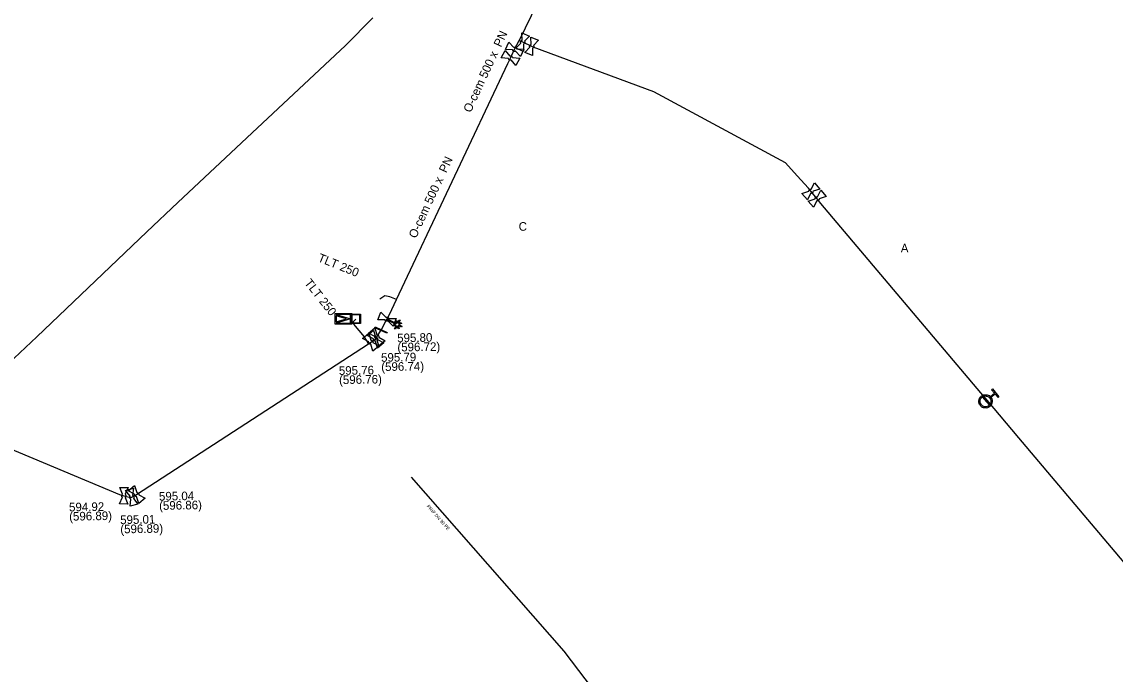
# Model space of a CAD drawing. Extents: x -643842 to -636370, y -1119190 to -1110210.
# Drawn here: x -640948.2 to -640782.9, y -1115208.3 to -1115109.6 of the extents above; entities that cross this region are included whole.
import ezdxf

# ---------------------------------------------------------------- set-up
doc = ezdxf.new("R2010")
doc.units = 0
for name, color, linetype in [('2', 7, 'Continuous'), ('22', 7, 'Continuous'), ('Default', 7, 'Continuous'), ('Level 16', 7, 'Continuous'), ('Level 18', 7, 'Continuous'), ('Level 19', 7, 'Continuous'), ('Level 20', 7, 'Continuous'), ('Level 21', 7, 'Continuous'), ('Level 23', 7, 'Continuous'), ('Level 27', 7, 'Continuous'), ('Level 28', 7, 'Continuous'), ('Level 33', 7, 'Continuous'), ('Level 6', 7, 'Continuous')]:
    doc.layers.add(name, color=color, linetype=linetype)

msp = doc.modelspace()

# ---------------------------------------------------------------- linework, layer by layer
at = {"layer": '2'}
msp.add_lwpolyline([(-640891.22, -1115155.38), (-640890.74, -1115155.63), (-640890.81, -1115155.77), (-640891.29, -1115155.53), (-640891.14, -1115155.97), (-640891.29, -1115156.02), (-640891.43, -1115155.58), (-640891.7, -1115156.09), (-640891.84, -1115156.02), (-640891.57, -1115155.5), (-640892.02, -1115155.64), (-640892.07, -1115155.5), (-640891.63, -1115155.35), (-640893.04, -1115154.63), (-640892.97, -1115154.49), (-640891.55, -1115155.21), (-640891.7, -1115154.77), (-640891.55, -1115154.72), (-640891.4, -1115155.17), (-640891.14, -1115154.65), (-640891, -1115154.72), (-640891.26, -1115155.23), (-640890.82, -1115155.09), (-640890.77, -1115155.24), (-640891.22, -1115155.38)], dxfattribs=at)
at = {"layer": 'Default'}
for points in [[(-640872.74, -1115112.8), (-640872.76, -1115112.76), (-640872.77, -1115112.7), (-640872.78, -1115112.62), (-640872.75, -1115112.54), (-640872.72, -1115112.47), (-640872.65, -1115112.41), (-640872.61, -1115112.38), (-640872.56, -1115112.36)], [(-640872.18, -1115112.52), (-640872.16, -1115112.56), (-640872.15, -1115112.61), (-640872.14, -1115112.7), (-640872.17, -1115112.78), (-640872.2, -1115112.85), (-640872.27, -1115112.9), (-640872.31, -1115112.94), (-640872.36, -1115112.96)], [(-640871.38, -1115113.44), (-640871.4, -1115113.4), (-640871.41, -1115113.34), (-640871.42, -1115113.26), (-640871.39, -1115113.18), (-640871.36, -1115113.11), (-640871.29, -1115113.05), (-640871.25, -1115113.02), (-640871.2, -1115113)], [(-640870.82, -1115113.16), (-640870.8, -1115113.2), (-640870.79, -1115113.25), (-640870.78, -1115113.34), (-640870.81, -1115113.42), (-640870.84, -1115113.49), (-640870.91, -1115113.54), (-640870.95, -1115113.58), (-640871, -1115113.6)], [(-640874.43, -1115114.77), (-640874.38, -1115114.75), (-640874.32, -1115114.75), (-640874.24, -1115114.74), (-640874.17, -1115114.78), (-640874.09, -1115114.82), (-640874.05, -1115114.89), (-640874.02, -1115114.94), (-640874, -1115114.99)], [(-640873.55, -1115114.03), (-640873.6, -1115114.05), (-640873.65, -1115114.05), (-640873.74, -1115114.06), (-640873.81, -1115114.02), (-640873.89, -1115113.99), (-640873.94, -1115113.92), (-640873.97, -1115113.87), (-640873.98, -1115113.82)], [(-640873.81, -1115113.45), (-640873.76, -1115113.43), (-640873.71, -1115113.43), (-640873.62, -1115113.42), (-640873.55, -1115113.46), (-640873.47, -1115113.49), (-640873.42, -1115113.56), (-640873.39, -1115113.61), (-640873.38, -1115113.66)], [(-640874.19, -1115115.35), (-640874.24, -1115115.37), (-640874.29, -1115115.37), (-640874.38, -1115115.38), (-640874.45, -1115115.34), (-640874.53, -1115115.3), (-640874.57, -1115115.23), (-640874.6, -1115115.18), (-640874.61, -1115115.13)], [(-640829.18, -1115135.22), (-640829.18, -1115135.17), (-640829.17, -1115135.12), (-640829.14, -1115135.04), (-640829.07, -1115134.98), (-640829.01, -1115134.93), (-640828.93, -1115134.91), (-640828.88, -1115134.9), (-640828.82, -1115134.91)], [(-640828.56, -1115135.22), (-640828.56, -1115135.27), (-640828.58, -1115135.32), (-640828.6, -1115135.4), (-640828.67, -1115135.46), (-640828.73, -1115135.51), (-640828.81, -1115135.53), (-640828.87, -1115135.54), (-640828.92, -1115135.53)], [(-640828.25, -1115136.35), (-640828.25, -1115136.3), (-640828.24, -1115136.25), (-640828.21, -1115136.17), (-640828.14, -1115136.11), (-640828.08, -1115136.06), (-640828, -1115136.04), (-640827.95, -1115136.03), (-640827.89, -1115136.04)], [(-640827.63, -1115136.35), (-640827.63, -1115136.4), (-640827.65, -1115136.45), (-640827.67, -1115136.53), (-640827.74, -1115136.59), (-640827.8, -1115136.64), (-640827.88, -1115136.66), (-640827.94, -1115136.67), (-640827.99, -1115136.66)], [(-640893.14, -1115154.28), (-640893.1, -1115154.26), (-640893.05, -1115154.25), (-640892.96, -1115154.24), (-640892.88, -1115154.27), (-640892.81, -1115154.3), (-640892.76, -1115154.37), (-640892.72, -1115154.41), (-640892.7, -1115154.46)], [(-640892.86, -1115154.84), (-640892.9, -1115154.86), (-640892.96, -1115154.87), (-640893.04, -1115154.88), (-640893.12, -1115154.85), (-640893.19, -1115154.82), (-640893.25, -1115154.75), (-640893.28, -1115154.71), (-640893.3, -1115154.66)], [(-640895.43, -1115157.74), (-640895.38, -1115157.74), (-640895.33, -1115157.76), (-640895.25, -1115157.79), (-640895.2, -1115157.85), (-640895.15, -1115157.92), (-640895.13, -1115158), (-640895.12, -1115158.05), (-640895.13, -1115158.1)], [(-640894.73, -1115157.9), (-640894.78, -1115157.9), (-640894.83, -1115157.88), (-640894.91, -1115157.85), (-640894.96, -1115157.79), (-640895.01, -1115157.72), (-640895.03, -1115157.64), (-640895.04, -1115157.59), (-640895.03, -1115157.53)], [(-640894.52, -1115157.56), (-640894.57, -1115157.56), (-640894.62, -1115157.54), (-640894.7, -1115157.51), (-640894.75, -1115157.45), (-640894.8, -1115157.38), (-640894.82, -1115157.3), (-640894.83, -1115157.25), (-640894.82, -1115157.19)], [(-640894.71, -1115157.28), (-640894.66, -1115157.28), (-640894.61, -1115157.3), (-640894.53, -1115157.33), (-640894.48, -1115157.39), (-640894.43, -1115157.46), (-640894.41, -1115157.54), (-640894.4, -1115157.59), (-640894.41, -1115157.64)], [(-640894.5, -1115156.94), (-640894.45, -1115156.94), (-640894.4, -1115156.96), (-640894.32, -1115156.99), (-640894.27, -1115157.05), (-640894.22, -1115157.12), (-640894.2, -1115157.2), (-640894.19, -1115157.25), (-640894.2, -1115157.3)], [(-640895.45, -1115158.36), (-640895.5, -1115158.36), (-640895.55, -1115158.34), (-640895.63, -1115158.31), (-640895.68, -1115158.25), (-640895.73, -1115158.18), (-640895.75, -1115158.1), (-640895.76, -1115158.05), (-640895.75, -1115157.99)], [(-640801.66, -1115166.43), (-640801.45, -1115166.73), (-640801.48, -1115167.09), (-640801.52, -1115167.5), (-640801.84, -1115167.77), (-640802.16, -1115168.03), (-640802.57, -1115168), (-640802.98, -1115167.96), (-640803.25, -1115167.64), (-640803.51, -1115167.32), (-640803.48, -1115166.91), (-640803.44, -1115166.5), (-640803.12, -1115166.23), (-640802.8, -1115165.97), (-640802.39, -1115166), (-640802.02, -1115166.03), (-640801.77, -1115166.29)], [(-640801.86, -1115166.48), (-640802.07, -1115166.22), (-640802.41, -1115166.19), (-640802.74, -1115166.16), (-640803, -1115166.37), (-640803.26, -1115166.59), (-640803.29, -1115166.92), (-640803.32, -1115167.26), (-640803.1, -1115167.52), (-640802.89, -1115167.78), (-640802.55, -1115167.81), (-640802.22, -1115167.84), (-640801.96, -1115167.62), (-640801.7, -1115167.4), (-640801.67, -1115167.07), (-640801.64, -1115166.74), (-640801.86, -1115166.48)], [(-640933, -1115181.51), (-640933.04, -1115181.48), (-640933.06, -1115181.43), (-640933.1, -1115181.36), (-640933.1, -1115181.27), (-640933.1, -1115181.19), (-640933.06, -1115181.12), (-640933.03, -1115181.07), (-640932.99, -1115181.04)], [(-640932.58, -1115181.05), (-640932.54, -1115181.08), (-640932.52, -1115181.13), (-640932.48, -1115181.2), (-640932.48, -1115181.29), (-640932.48, -1115181.37), (-640932.52, -1115181.44), (-640932.55, -1115181.49), (-640932.59, -1115181.52)], [(-640930.85, -1115181.4), (-640930.9, -1115181.4), (-640930.95, -1115181.38), (-640931.03, -1115181.35), (-640931.08, -1115181.29), (-640931.13, -1115181.22), (-640931.15, -1115181.14), (-640931.16, -1115181.09), (-640931.15, -1115181.03)], [(-640930.83, -1115180.78), (-640930.78, -1115180.78), (-640930.73, -1115180.8), (-640930.65, -1115180.83), (-640930.6, -1115180.89), (-640930.55, -1115180.96), (-640930.53, -1115181.04), (-640930.52, -1115181.09), (-640930.53, -1115181.14)], [(-640931.7, -1115181.78), (-640931.75, -1115181.76), (-640931.79, -1115181.72), (-640931.85, -1115181.66), (-640931.87, -1115181.58), (-640931.89, -1115181.5), (-640931.87, -1115181.42), (-640931.86, -1115181.37), (-640931.83, -1115181.32)], [(-640931.44, -1115181.22), (-640931.39, -1115181.24), (-640931.35, -1115181.28), (-640931.29, -1115181.34), (-640931.27, -1115181.42), (-640931.25, -1115181.5), (-640931.27, -1115181.58), (-640931.28, -1115181.63), (-640931.31, -1115181.67)]]:
    msp.add_open_spline(points, degree=3, dxfattribs=at)
at = {"layer": 'Level 16'}
for points in [[(-640894.76, -1115155.74), (-640892.95, -1115156.58), (-640893, -1115156.7), (-640894.81, -1115155.86), (-640894.76, -1115155.74)], [(-640801.9, -1115167.51), (-640802.86, -1115166.36), (-640802.79, -1115166.3), (-640801.83, -1115167.45), (-640801.9, -1115167.51)]]:
    msp.add_lwpolyline(points, dxfattribs=at)
at = {"layer": 'Level 18'}
for points in [[(-640896.99, -1115153.79), (-640896.99, -1115155.24), (-640898.41, -1115155.24), (-640898.41, -1115153.79), (-640896.99, -1115153.79)], [(-640898.29, -1115153.91), (-640898.29, -1115155.12), (-640897.11, -1115155.12), (-640897.11, -1115153.91), (-640898.29, -1115153.91)]]:
    msp.add_lwpolyline(points, dxfattribs=at)
at = {"layer": 'Level 21'}
for points in [[(-640858.02, -1115066.78), (-640857.05, -1115067.29), (-640856.29, -1115067.67), (-640855.97, -1115067.83), (-640855.31, -1115068.17), (-640854.65, -1115068.5), (-640853.96, -1115068.86), (-640852.95, -1115069.6), (-640852.61, -1115069.94), (-640852.58, -1115070.33), (-640853.04, -1115071.29), (-640873.01, -1115112.42)], [(-640955.42, -1115166.13), (-640945.93, -1115157.22), (-640929.31, -1115141.34), (-640924.62, -1115136.91), (-640913.39, -1115126.4), (-640899.28, -1115113.15), (-640895.14, -1115108.99)], [(-640893, -1115154.56), (-640892.62, -1115153.84), (-640891.55, -1115151.58), (-640874.73, -1115115.9), (-640874.31, -1115115.06), (-640873.68, -1115113.74), (-640873.01, -1115112.42)], [(-640767.5, -1115207.95), (-640797.45, -1115172.52), (-640802.25, -1115166.83), (-640803.21, -1115165.7), (-640827.39, -1115137.09), (-640827.94, -1115136.35), (-640828.87, -1115135.22), (-640829.25, -1115134.77), (-640830.98, -1115132.86), (-640832.72, -1115130.94), (-640852.61, -1115120.18), (-640870.89, -1115113.41), (-640871.1, -1115113.3), (-640872.46, -1115112.66), (-640873.01, -1115112.42)], [(-640891.55, -1115151.58), (-640892.55, -1115151.19), (-640893.3, -1115151.06), (-640894.04, -1115151.54)], [(-640968.7, -1115166.33), (-640933.43, -1115181.1), (-640932.79, -1115181.28), (-640931.98, -1115181.5), (-640931.57, -1115181.5), (-640930.84, -1115181.09), (-640895.79, -1115158.31), (-640895.44, -1115158.05), (-640894.72, -1115157.59), (-640894.51, -1115157.25), (-640893.88, -1115156.22), (-640893, -1115154.56)], [(-640895.79, -1115158.31), (-640896.36, -1115157.22), (-640897.98, -1115155.3), (-640898.12, -1115154.99), (-640897.69, -1115154.58)]]:
    msp.add_lwpolyline(points, dxfattribs=at)
at = {"layer": 'Level 23'}
for points in [[(-640802.48, -1115167), (-640802.35, -1115166.89), (-640802.25, -1115166.83)], [(-640896.23, -1115256.08), (-640882.02, -1115244.61), (-640854.3, -1115220.48), (-640866.19, -1115204.8), (-640889.29, -1115178.47)]]:
    msp.add_lwpolyline(points, dxfattribs=at)
at = {"layer": 'Level 28'}
for points in [[(-640872.57, -1115111.27), (-640871.41, -1115111.73), (-640872.18, -1115112.52)], [(-640872.56, -1115112.36), (-640872.57, -1115111.27)], [(-640873.98, -1115113.82), (-640875.08, -1115113.78), (-640874.55, -1115112.64), (-640873.81, -1115113.45)], [(-640872.36, -1115112.96), (-640872.35, -1115114.05), (-640873.51, -1115113.59), (-640872.74, -1115112.8)], [(-640871.21, -1115111.91), (-640870.05, -1115112.37), (-640870.82, -1115113.16)], [(-640871.2, -1115113), (-640871.21, -1115111.91)], [(-640874.61, -1115115.13), (-640875.71, -1115115.04), (-640875.13, -1115113.93), (-640874.43, -1115114.77)], [(-640872.28, -1115113.7), (-640872.81, -1115114.84), (-640873.55, -1115114.03)], [(-640873.38, -1115113.66), (-640872.28, -1115113.7)], [(-640871, -1115113.6), (-640870.99, -1115114.69), (-640872.15, -1115114.23), (-640871.38, -1115113.44)], [(-640872.91, -1115115.08), (-640873.49, -1115116.19), (-640874.19, -1115115.35)], [(-640874, -1115114.99), (-640872.91, -1115115.08)], [(-640828.82, -1115134.91), (-640828.33, -1115133.93), (-640827.51, -1115134.88), (-640828.56, -1115135.22)], [(-640829.41, -1115136.51), (-640830.23, -1115135.56), (-640829.18, -1115135.22)], [(-640828.92, -1115135.53), (-640829.41, -1115136.51)], [(-640828.48, -1115137.64), (-640829.29, -1115136.69), (-640828.25, -1115136.35)], [(-640827.89, -1115136.04), (-640827.4, -1115135.06), (-640826.59, -1115136.01), (-640827.63, -1115136.35)], [(-640827.99, -1115136.66), (-640828.48, -1115137.64)], [(-640894.39, -1115154.67), (-640893.93, -1115153.51), (-640893.14, -1115154.28)], [(-640892.7, -1115154.46), (-640891.61, -1115154.45), (-640892.07, -1115155.61), (-640892.86, -1115154.84)], [(-640895.99, -1115157.02), (-640895.03, -1115156.23), (-640894.71, -1115157.28)], [(-640895.78, -1115156.68), (-640894.82, -1115155.89), (-640894.5, -1115156.94)], [(-640893.3, -1115154.66), (-640894.39, -1115154.67)], [(-640896.71, -1115157.48), (-640895.75, -1115156.69), (-640895.43, -1115157.74)], [(-640895.75, -1115157.99), (-640896.71, -1115157.48)], [(-640895.03, -1115157.53), (-640895.99, -1115157.02)], [(-640894.82, -1115157.19), (-640895.78, -1115156.68)], [(-640894.41, -1115157.64), (-640893.45, -1115158.16), (-640894.41, -1115158.95), (-640894.73, -1115157.9)], [(-640894.2, -1115157.3), (-640893.24, -1115157.82), (-640894.2, -1115158.61), (-640894.52, -1115157.56)], [(-640895.13, -1115158.1), (-640894.17, -1115158.62), (-640895.13, -1115159.41), (-640895.45, -1115158.36)], [(-640933.39, -1115180.02), (-640932.14, -1115180.04), (-640932.58, -1115181.05)], [(-640932.99, -1115181.04), (-640933.39, -1115180.02)], [(-640932.5, -1115180.46), (-640931.3, -1115180.13), (-640931.44, -1115181.22)], [(-640931.83, -1115181.32), (-640932.5, -1115180.46)], [(-640932.11, -1115180.52), (-640931.15, -1115179.73), (-640930.83, -1115180.78)], [(-640931.15, -1115181.03), (-640932.11, -1115180.52)], [(-640932.59, -1115181.52), (-640932.19, -1115182.54), (-640933.44, -1115182.52), (-640933, -1115181.51)], [(-640931.31, -1115181.67), (-640930.64, -1115182.54), (-640931.84, -1115182.87), (-640931.7, -1115181.78)], [(-640930.53, -1115181.14), (-640929.57, -1115181.66), (-640930.53, -1115182.45), (-640930.85, -1115181.4)]]:
    msp.add_lwpolyline(points, dxfattribs=at)
at = {"layer": 'Level 33'}
msp.add_lwpolyline([(-640801.77, -1115166.29), (-640801.14, -1115165.77), (-640801.58, -1115165.24), (-640801.44, -1115165.12), (-640800.44, -1115166.32), (-640800.58, -1115166.44), (-640801.03, -1115165.91), (-640801.66, -1115166.43)], dxfattribs=at)
at = {"layer": 'Level 6'}
for points in [[(-640900.82, -1115155.32), (-640900.82, -1115153.71), (-640898.32, -1115153.71), (-640898.32, -1115155.32), (-640900.82, -1115155.32)], [(-640900.66, -1115154.05), (-640900.66, -1115154.99), (-640899.1, -1115154.52), (-640900.66, -1115154.05)], [(-640900.66, -1115155.16), (-640898.48, -1115155.16), (-640898.48, -1115154.52), (-640900.66, -1115155.16)], [(-640898.48, -1115154.52), (-640898.48, -1115153.87), (-640900.65, -1115153.87), (-640898.48, -1115154.52)]]:
    msp.add_lwpolyline(points, dxfattribs=at)

# ---------------------------------------------------------------- texts
at = {"layer": '22'}
msp.add_text('PRIP DN 90 PE', height=0.5, rotation=311.2709, dxfattribs=at).set_placement((-640887.02, -1115182.9))
at = {"layer": 'Level 19'}
for s, p in [('C', (-640873.07, -1115141.19)), ('A', (-640815.29, -1115144.46))]:
    msp.add_text(s, height=1.3, dxfattribs=at).set_placement(p)
at = {"layer": 'Level 20'}
for s, rotation, p in [('O-cem 500 x  PN ', 65.1613, (-640880.33, -1115123.42)), ('O-cem 500 x  PN ', 65.1613, (-640888.6, -1115142.44)), ('TLT 250', 337.9619, (-640903.55, -1115145.78)), ('TLT 250', 308.2073, (-640905.54, -1115149.11))]:
    msp.add_text(s, height=1.3, rotation=rotation, dxfattribs=at).set_placement(p)
at = {"layer": 'Level 27'}
for s, p in [('595.80', (-640891.43, -1115158.06)), ('(596.72)', (-640891.4, -1115159.46)), ('595.79', (-640893.87, -1115161.02)), ('(596.74)', (-640893.84, -1115162.42)), ('595.76', (-640900.25, -1115163)), ('(596.76)', (-640900.22, -1115164.4)), ('595.04', (-640927.45, -1115182.02)), ('594.92', (-640941.05, -1115183.65)), ('(596.86)', (-640927.43, -1115183.42)), ('(596.89)', (-640941.03, -1115185.05)), ('595.01', (-640933.32, -1115185.57)), ('(596.89)', (-640933.3, -1115186.97))]:
    msp.add_text(s, height=1.3, rotation=1, dxfattribs=at).set_placement(p)

doc.saveas('drawing.dxf')
